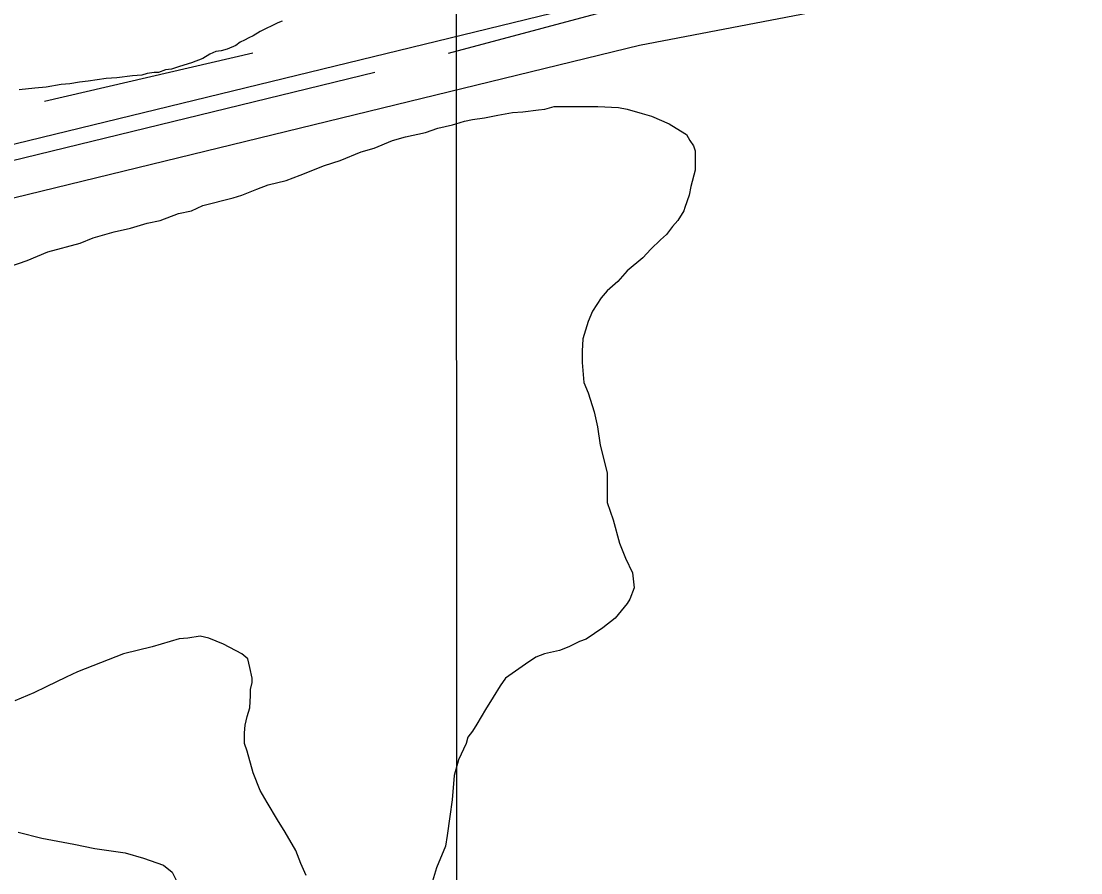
# Model space of a CAD drawing. Extents: x 3263578 to 3301413, y 764927 to 798602.
# Drawn here: x 3296303 to 3296910, y 790242 to 790730 of the extents above; entities that cross this region are included whole.
import ezdxf

# ---------------------------------------------------------------- set-up
doc = ezdxf.new("R2010")
doc.units = 0
for name, color, linetype in [('V-GRID-MAJR', 7, 'Continuous'), ('V-ROAD-CNTR', 7, 'Continuous'), ('V-SITE-VEGE', 7, 'Continuous'), ('V-TOPO-SHOR', 7, 'Continuous')]:
    doc.layers.add(name, color=color, linetype=linetype)

msp = doc.modelspace()

# ---------------------------------------------------------------- linework, layer by layer
at = {"layer": 'V-GRID-MAJR'}
msp.add_spline([(3296559.42, 775831.54), (3296556.78, 781892.48), (3296554.13, 787954.52), (3296551.49, 794016.58), (3296551.49, 794017.63)], degree=3, dxfattribs=at)
at = {"layer": 'V-ROAD-CNTR'}
for points in [[(3295724.13, 790528.05), (3295758.79, 790531.97), (3295796.31, 790536.96), (3296650.89, 790745.21), (3296837.18, 790781.07)], [(3295723.23, 790497.75), (3295762.45, 790502.19), (3295801.86, 790507.43), (3296657.28, 790715.89), (3296842.85, 790751.61)]]:
    msp.add_lwpolyline(points, dxfattribs=at)
at = {"layer": 'V-SITE-VEGE'}
for p, q in [((3296450.16, 790728.7), (3296440.19, 790723.72)), ((3296452.65, 790729.7), (3296450.16, 790728.7)), ((3296440.19, 790723.72), (3296436.21, 790721.24)), ((3296428.74, 790717.75), (3296426.25, 790715.76)), ((3296431.23, 790718.75), (3296428.74, 790717.75)), ((3296433.72, 790720.24), (3296431.23, 790718.75)), ((3296436.21, 790721.24), (3296433.72, 790720.24)), ((3296411.31, 790710.79), (3296407.33, 790708.3)), ((3296414.8, 790712.28), (3296411.31, 790710.79)), ((3296417.79, 790712.78), (3296414.8, 790712.28)), ((3296421.27, 790713.77), (3296417.79, 790712.78)), ((3296426.25, 790715.76), (3296421.27, 790713.77)), ((3296400.85, 790705.81), (3296393.88, 790703.82)), ((3296407.33, 790708.3), (3296400.85, 790705.81)), ((3296366.99, 790698.35), (3296358.03, 790697.35)), ((3296372.47, 790698.84), (3296366.99, 790698.35)), ((3296375.46, 790699.84), (3296372.47, 790698.84)), ((3296379.44, 790700.33), (3296375.46, 790699.84)), ((3296381.93, 790700.33), (3296379.44, 790700.33)), ((3296385.92, 790701.83), (3296381.93, 790700.33)), ((3296389.4, 790702.33), (3296385.92, 790701.83)), ((3296393.88, 790703.82), (3296389.4, 790702.33)), ((3296326.16, 790693.38), (3296317.7, 790691.88)), ((3296331.14, 790693.88), (3296326.16, 790693.38)), ((3296336.62, 790694.87), (3296331.14, 790693.88)), ((3296341.6, 790695.37), (3296336.62, 790694.87)), ((3296352.05, 790696.86), (3296341.6, 790695.37)), ((3296358.03, 790697.35), (3296352.05, 790696.86)), ((3296311.22, 790691.39), (3296302.26, 790690.4)), ((3296317.7, 790691.88), (3296311.22, 790691.39)), ((3296603.01, 790679.37), (3296608.49, 790680.87)), ((3296608.49, 790680.87), (3296633.38, 790680.86)), ((3296633.38, 790680.86), (3296645.34, 790680.36)), ((3296645.34, 790680.36), (3296650.31, 790679.36)), ((3296561.68, 790673.41), (3296568.65, 790674.4)), ((3296568.65, 790674.4), (3296576.12, 790675.89)), ((3296576.12, 790675.89), (3296584.58, 790677.38)), ((3296584.58, 790677.38), (3296590.56, 790677.88)), ((3296590.56, 790677.88), (3296599.52, 790678.88)), ((3296599.52, 790678.88), (3296603.01, 790679.37)), ((3296650.31, 790679.36), (3296658.78, 790676.87)), ((3296658.78, 790676.87), (3296664.25, 790675.38)), ((3296664.25, 790675.38), (3296674.21, 790670.89)), ((3296534.79, 790665.94), (3296541.76, 790668.43)), ((3296541.76, 790668.43), (3296550.23, 790670.42)), ((3296550.23, 790670.42), (3296552.22, 790670.92)), ((3296552.22, 790670.92), (3296557.2, 790672.41)), ((3296557.2, 790672.41), (3296561.68, 790673.41)), ((3296674.21, 790670.89), (3296678.19, 790668.4)), ((3296678.19, 790668.4), (3296684.17, 790664.91)), ((3296515.87, 790661.46), (3296523.34, 790663.46)), ((3296523.34, 790663.46), (3296534.79, 790665.94)), ((3296684.17, 790664.91), (3296686.16, 790661.43)), ((3296497.94, 790655), (3296505.41, 790656.99)), ((3296505.41, 790656.99), (3296515.87, 790661.46)), ((3296686.16, 790661.43), (3296688.15, 790658.44)), ((3296688.15, 790658.44), (3296689.15, 790655.45)), ((3296477.02, 790647.03), (3296485.99, 790650.02)), ((3296485.99, 790650.02), (3296497.94, 790655)), ((3296689.15, 790655.45), (3296689.15, 790644.5)), ((3296463.08, 790641.56), (3296477.02, 790647.03)), ((3296689.15, 790644.5), (3296686.65, 790635.04)), ((3296444.66, 790636.09), (3296455.11, 790638.57)), ((3296455.11, 790638.57), (3296463.08, 790641.56)), ((3296429.72, 790630.12), (3296438.18, 790633.6)), ((3296438.18, 790633.6), (3296444.66, 790636.09)), ((3296686.65, 790635.04), (3296685.66, 790630.06)), ((3296407.31, 790624.15), (3296424.74, 790628.62)), ((3296424.74, 790628.62), (3296429.72, 790630.12)), ((3296685.66, 790630.06), (3296683.17, 790623.09)), ((3296382.91, 790615.69), (3296393.37, 790619.67)), ((3296393.37, 790619.67), (3296400.84, 790621.16)), ((3296400.84, 790621.16), (3296407.31, 790624.15)), ((3296682.67, 790621.09), (3296679.18, 790615.62)), ((3296683.17, 790623.09), (3296682.67, 790621.09)), ((3296365.98, 790611.21), (3296375.44, 790614.19)), ((3296375.44, 790614.19), (3296382.91, 790615.69)), ((3296679.18, 790615.62), (3296676.19, 790612.14)), ((3296344.56, 790605.73), (3296356.52, 790609.22)), ((3296356.52, 790609.22), (3296365.98, 790611.21)), ((3296672.7, 790607.65), (3296669.22, 790604.67)), ((3296676.19, 790612.14), (3296672.7, 790607.65)), ((3296318.67, 790597.78), (3296337.1, 790602.75)), ((3296337.1, 790602.75), (3296344.56, 790605.73)), ((3296669.22, 790604.67), (3296663.74, 790599.19)), ((3296306.72, 790592.8), (3296318.67, 790597.78)), ((3296663.74, 790599.19), (3296659.26, 790594.21)), ((3296296.76, 790589.31), (3296306.72, 790592.8)), ((3296659.26, 790594.21), (3296650.29, 790586.75)), ((3296650.29, 790586.75), (3296644.81, 790580.77)), ((3296644.81, 790580.77), (3296638.84, 790575.3)), ((3296635.35, 790571.31), (3296630.37, 790563.84)), ((3296638.84, 790575.3), (3296635.35, 790571.31)), ((3296630.37, 790563.84), (3296627.88, 790557.87)), ((3296627.88, 790557.87), (3296624.89, 790547.91)), ((3296624.89, 790547.91), (3296624.39, 790540.94)), ((3296624.39, 790540.94), (3296624.39, 790534.47)), ((3296624.39, 790534.47), (3296625.38, 790523.02)), ((3296625.38, 790523.02), (3296627.87, 790517.04)), ((3296627.87, 790517.04), (3296631.35, 790506.09)), ((3296631.35, 790506.09), (3296633.34, 790497.62)), ((3296633.34, 790497.62), (3296634.83, 790487.16)), ((3296634.83, 790487.16), (3296638.81, 790471.23)), ((3296638.81, 790471.23), (3296638.81, 790454.3)), ((3296638.81, 790454.3), (3296642.29, 790444.34)), ((3296642.29, 790444.34), (3296645.77, 790430.89)), ((3296645.77, 790430.89), (3296649.26, 790422.43)), ((3296649.26, 790422.43), (3296653.24, 790413.96)), ((3296653.24, 790413.96), (3296654.23, 790405.5)), ((3296654.23, 790405.5), (3296651.74, 790399.02)), ((3296650.25, 790396.53), (3296643.28, 790388.07)), ((3296651.74, 790399.02), (3296650.25, 790396.53)), ((3296636.3, 790382.59), (3296626.84, 790376.13)), ((3296643.28, 790388.07), (3296636.3, 790382.59)), ((3296616.88, 790371.65), (3296611.41, 790369.65)), ((3296622.86, 790374.63), (3296616.88, 790371.65)), ((3296626.84, 790376.13), (3296622.86, 790374.63)), ((3296597.96, 790365.68), (3296591.98, 790361.69)), ((3296602.94, 790367.67), (3296597.96, 790365.68)), ((3296611.41, 790369.65), (3296602.94, 790367.67)), ((3296591.98, 790361.69), (3296580.53, 790353.73)), ((3296580.53, 790353.73), (3296577.54, 790349.25)), ((3296577.54, 790349.25), (3296573.56, 790342.78)), ((3296573.56, 790342.78), (3296569.07, 790335.81)), ((3296569.07, 790335.81), (3296564.09, 790327.34)), ((3296561.6, 790323.36), (3296559.11, 790319.87)), ((3296564.09, 790327.34), (3296561.6, 790323.36)), ((3296558.11, 790316.39), (3296553.63, 790306.93)), ((3296559.11, 790319.87), (3296558.11, 790316.39)), ((3296553.63, 790306.93), (3296551.14, 790297.97)), ((3296551.14, 790297.97), (3296550.14, 790284.03)), ((3296550.14, 790284.03), (3296548.64, 790274.57)), ((3296548.64, 790274.57), (3296547.15, 790263.61)), ((3296547.15, 790263.61), (3296546.15, 790257.64)), ((3296546.15, 790257.64), (3296541.17, 790245.19)), ((3296541.17, 790245.19), (3296537.68, 790233.74))]:
    msp.add_line(p, q, dxfattribs=at)
for points in [[(3296466.48, 790240.72), (3296463.49, 790247.7), (3296460.5, 790255.17), (3296454.53, 790265.62), (3296450.05, 790272.59), (3296444.08, 790282.56), (3296440.1, 790289.53), (3296436.12, 790299.48), (3296432.63, 790311.94), (3296431.14, 790316.42), (3296431.14, 790322.39), (3296431.64, 790326.87), (3296432.64, 790331.85), (3296434.13, 790336.83), (3296434.63, 790343.8), (3296434.63, 790347.29), (3296435.63, 790351.27), (3296435.63, 790353.76), (3296434.14, 790359.74), (3296433.14, 790364.72), (3296429.66, 790367.7), (3296419.2, 790373.19), (3296410.74, 790376.67), (3296405.76, 790377.67), (3296398.79, 790376.68), (3296393.81, 790376.18), (3296378.37, 790371.7), (3296361.94, 790367.72), (3296335.54, 790357.27), (3296329.07, 790354.28), (3296317.62, 790348.81), (3296310.65, 790345.33), (3296299.69, 790340.85)], [(3296301.67, 790265.66), (3296315.11, 790262.17), (3296333.53, 790258.68), (3296345.48, 790256.19), (3296362.91, 790253.69), (3296373.37, 790250.7), (3296384.82, 790246.72), (3296389.79, 790242.73), (3296393.28, 790235.76)]]:
    msp.add_lwpolyline(points, dxfattribs=at)
at = {"layer": 'V-TOPO-SHOR'}
for p, q in [((3296316.59, 790683.96), (3296435.99, 790711.5)), ((3296083.29, 790597.64), (3296505.79, 790700.47))]:
    msp.add_line(p, q, dxfattribs=at)
msp.add_lwpolyline([(3296548.04, 790711.49), (3296706.02, 790753.73), (3296808.89, 790768.41), (3296909.92, 790781.26)], dxfattribs=at)

doc.saveas('drawing.dxf')
